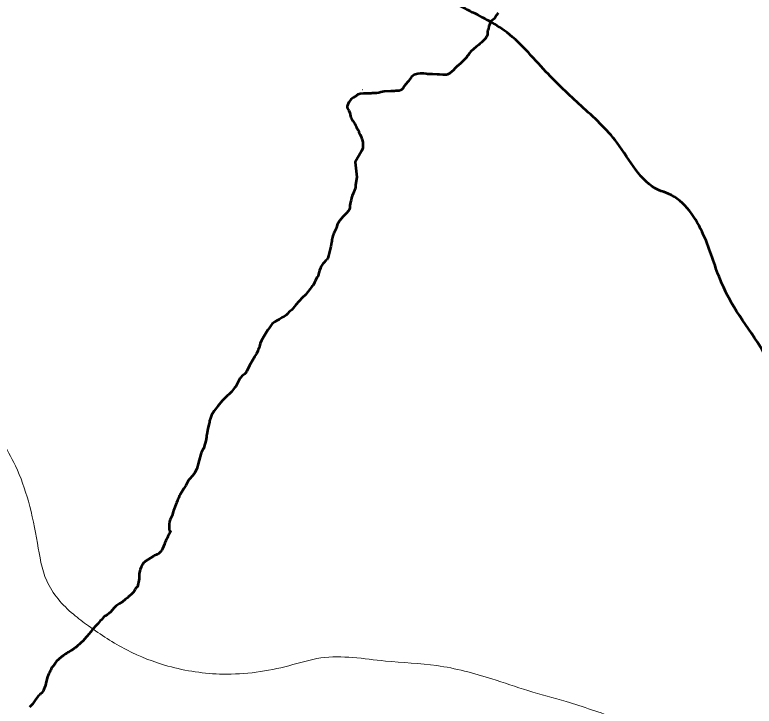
# Model space of a CAD drawing. Extents: x 553962 to 842807, y 8883888 to 9032388.
# Drawn here: x 806259 to 807559, y 9017489 to 9018705 of the extents above; entities that cross this region are included whole.
import ezdxf

# ---------------------------------------------------------------- set-up
doc = ezdxf.new("R2010")
doc.units = 0
doc.header["$LTSCALE"] = 200
doc.layers.add('1', color=7, linetype='Continuous', lineweight=13)

msp = doc.modelspace()

# ---------------------------------------------------------------- linework, layer by layer
at = {"layer": '1', "lineweight": 25}
msp.add_line((806870.3, 9018573.1), (806870.4, 9018573.3), dxfattribs=at)
msp.add_line((806870.3, 9018573.1), (806870.4, 9018573.3), dxfattribs=at)
at = {"layer": '1', "lineweight": 53}
for points in [[(807108.9, 9018707.6), (807106, 9018703.9), (807103.3, 9018698.7), (807102.2, 9018697.9), (807101.8, 9018697.3), (807097.1, 9018693.8), (807094.8, 9018691.3), (807093.8, 9018687), (807092.9, 9018684.5), (807091.8, 9018679.9), (807091, 9018677.5), (807090.4, 9018675.3), (807090.2, 9018670.2), (807089.5, 9018668), (807088.4, 9018665.8), (807086.6, 9018663.2), (807084.8, 9018661.1), (807079.7, 9018655.8), (807076.8, 9018653.5), (807074.9, 9018651.6), (807072.7, 9018650), (807070.6, 9018648.2), (807066.5, 9018644.9), (807064.3, 9018642.8), (807062.2, 9018641.1), (807060.3, 9018639.4), (807058.6, 9018637.2), (807057, 9018634.5), (807055, 9018632.6), (807053.3, 9018629.7), (807051.3, 9018627.3), (807048.9, 9018624.9), (807046.1, 9018622.6), (807044.3, 9018620.3), (807037.9, 9018614.9)], [(807108.9, 9018707.6), (807106, 9018703.9), (807103.3, 9018698.7), (807102.2, 9018697.9), (807101.8, 9018697.3), (807097.1, 9018693.8), (807094.8, 9018691.3), (807093.8, 9018687), (807092.9, 9018684.5), (807091.8, 9018679.9), (807091, 9018677.5), (807090.4, 9018675.3), (807090.2, 9018670.2), (807089.5, 9018668), (807088.4, 9018665.8), (807086.6, 9018663.2), (807084.8, 9018661.1), (807079.7, 9018655.8), (807076.8, 9018653.5), (807074.9, 9018651.6), (807072.7, 9018650), (807070.6, 9018648.2), (807066.5, 9018644.9), (807064.3, 9018642.8), (807062.2, 9018641.1), (807060.3, 9018639.4), (807058.6, 9018637.2), (807057, 9018634.5), (807055, 9018632.6), (807053.3, 9018629.7), (807051.3, 9018627.3), (807048.9, 9018624.9), (807046.1, 9018622.6), (807044.3, 9018620.3), (807037.9, 9018614.9)], [(807037.9, 9018614.9), (807037.8, 9018614.9), (807031.5, 9018609), (807031.7, 9018608.4), (807030.3, 9018607.2), (807023.4, 9018601.3), (807020.2, 9018599.8), (807018.5, 9018599.2), (807018.5, 9018599.2), (807015.4, 9018598.8), (807014.3, 9018599.1), (807012.3, 9018599.1), (807006.2, 9018599.8), (807001.9, 9018599.5), (806993.4, 9018600.2), (806984.8, 9018600.3), (806982.7, 9018600.6)], [(807037.9, 9018614.9), (807037.8, 9018614.9), (807031.5, 9018609), (807031.7, 9018608.4), (807030.3, 9018607.2), (807023.4, 9018601.3), (807020.2, 9018599.8), (807018.5, 9018599.2), (807018.5, 9018599.2), (807015.4, 9018598.8), (807014.3, 9018599.1), (807012.3, 9018599.1), (807006.2, 9018599.8), (807001.9, 9018599.5), (806993.4, 9018600.2), (806984.8, 9018600.3), (806982.7, 9018600.6)], [(806982.7, 9018600.6), (806978.4, 9018601.3), (806976.3, 9018601.2), (806972, 9018601.3), (806967.7, 9018600.8), (806965.4, 9018600.3), (806963.4, 9018599.7), (806961.3, 9018598.8), (806957, 9018595.7), (806955.5, 9018593.9), (806952.7, 9018589.8), (806951.3, 9018588.1), (806949.4, 9018586), (806944.4, 9018579.6), (806941.2, 9018574.3), (806940.6, 9018574.1), (806940.4, 9018573.6), (806940, 9018573.5), (806939.4, 9018572.9), (806938.4, 9018572.6), (806938.1, 9018572.1), (806935.3, 9018571.2), (806933.2, 9018570.8), (806930.9, 9018570.9), (806928.9, 9018570.7), (806926.7, 9018570.2), (806920.4, 9018570.4), (806908.8, 9018569.5), (806903, 9018568.6), (806899.2, 9018567.6), (806895.3, 9018567), (806891.4, 9018567), (806887.6, 9018566.7), (806885.6, 9018566.4), (806883.6, 9018566.5), (806879.9, 9018566.4), (806877.9, 9018566.2), (806874.1, 9018566.3), (806872.4, 9018566.2), (806866.5, 9018565.4), (806864.7, 9018565), (806862.6, 9018564.4), (806861.7, 9018563.7), (806861, 9018563.7), (806860.4, 9018563), (806855, 9018559.2), (806850.3, 9018555.4), (806848.8, 9018553.7), (806846.8, 9018550.9), (806843.8, 9018544), (806843.9, 9018542.2), (806844.5, 9018539.6), (806846.5, 9018536.5), (806848.2, 9018532.2), (806849.6, 9018526.1), (806850.2, 9018524.3), (806851, 9018522.4), (806853.4, 9018518.3), (806856.9, 9018512.8), (806858.3, 9018510.2), (806859.2, 9018508.2), (806860.1, 9018506.5), (806863.1, 9018501.9), (806864, 9018500), (806864.3, 9018498.5), (806866.7, 9018494.1), (806868, 9018490.2), (806869.7, 9018486.5), (806869.9, 9018485.2), (806870.8, 9018482.5), (806871.1, 9018480.7), (806871.1, 9018478.7), (806871.4, 9018474.8), (806871, 9018469.9), (806870.5, 9018468.9), (806869, 9018465), (806857.9, 9018445.2), (806860.7, 9018419.2), (806858.5, 9018405.4), (806858.2, 9018400.3), (806857.6, 9018399.4), (806854.4, 9018390.6), (806852.4, 9018386.5), (806851.2, 9018382.8), (806850.5, 9018378.9), (806849.4, 9018375.1), (806848.3, 9018369.1), (806848.2, 9018365.3), (806847.9, 9018363.3), (806847, 9018361.5), (806845.9, 9018360), (806842.7, 9018355.9), (806840.5, 9018354), (806840.5, 9018354), (806836.4, 9018349.8), (806830, 9018342.2), (806826.2, 9018335), (806825.2, 9018332.6), (806823.7, 9018327.4), (806822.8, 9018325.4), (806820.3, 9018320.8)], [(806982.7, 9018600.6), (806978.4, 9018601.3), (806976.3, 9018601.2), (806972, 9018601.3), (806967.7, 9018600.8), (806965.4, 9018600.3), (806963.4, 9018599.7), (806961.3, 9018598.8), (806957, 9018595.7), (806955.5, 9018593.9), (806952.7, 9018589.8), (806951.3, 9018588.1), (806949.4, 9018586), (806944.4, 9018579.6), (806941.2, 9018574.3), (806940.6, 9018574.1), (806940.4, 9018573.6), (806940, 9018573.5), (806939.4, 9018572.9), (806938.4, 9018572.6), (806938.1, 9018572.1), (806935.3, 9018571.2), (806933.2, 9018570.8), (806930.9, 9018570.9), (806928.9, 9018570.7), (806926.7, 9018570.2), (806920.4, 9018570.4), (806908.8, 9018569.5), (806903, 9018568.6), (806899.2, 9018567.6), (806895.3, 9018567), (806891.4, 9018567), (806887.6, 9018566.7), (806885.6, 9018566.4), (806883.6, 9018566.5), (806879.9, 9018566.4), (806877.9, 9018566.2), (806874.1, 9018566.3), (806872.4, 9018566.2), (806866.5, 9018565.4), (806864.7, 9018565), (806862.6, 9018564.4), (806861.7, 9018563.7), (806861, 9018563.7), (806860.4, 9018563), (806855, 9018559.2), (806850.3, 9018555.4), (806848.8, 9018553.7), (806846.8, 9018550.9), (806843.8, 9018544), (806843.9, 9018542.2), (806844.5, 9018539.6), (806846.5, 9018536.5), (806848.2, 9018532.2), (806849.6, 9018526.1), (806850.2, 9018524.3), (806851, 9018522.4), (806853.4, 9018518.3), (806856.9, 9018512.8), (806858.3, 9018510.2), (806859.2, 9018508.2), (806860.1, 9018506.5), (806863.1, 9018501.9), (806864, 9018500), (806864.3, 9018498.5), (806866.7, 9018494.1), (806868, 9018490.2), (806869.7, 9018486.5), (806869.9, 9018485.2), (806870.8, 9018482.5), (806871.1, 9018480.7), (806871.1, 9018478.7), (806871.4, 9018474.8), (806871, 9018469.9), (806870.5, 9018468.9), (806869, 9018465), (806857.9, 9018445.2), (806860.7, 9018419.2), (806858.5, 9018405.4), (806858.2, 9018400.3), (806857.6, 9018399.4), (806854.4, 9018390.6), (806852.4, 9018386.5), (806851.2, 9018382.8), (806850.5, 9018378.9), (806849.4, 9018375.1), (806848.3, 9018369.1), (806848.2, 9018365.3), (806847.9, 9018363.3), (806847, 9018361.5), (806845.9, 9018360), (806842.7, 9018355.9), (806840.5, 9018354), (806840.5, 9018354), (806836.4, 9018349.8), (806830, 9018342.2), (806826.2, 9018335), (806825.2, 9018332.6), (806823.7, 9018327.4), (806822.8, 9018325.4), (806820.3, 9018320.8)], [(806820.3, 9018320.8), (806818.5, 9018315.9), (806817.2, 9018311.3), (806816.8, 9018309), (806816.6, 9018306.7), (806815.9, 9018304.3), (806814.7, 9018297.2), (806814.1, 9018294.9), (806813.7, 9018292.5), (806812.9, 9018290), (806812, 9018285.5), (806811.3, 9018283.2), (806811.1, 9018280.9), (806809.5, 9018276.7), (806808.6, 9018274.6), (806808, 9018273.7), (806806.4, 9018272.5), (806803, 9018269), (806800.8, 9018266.7), (806797.6, 9018261.4), (806796.6, 9018259.2), (806795.2, 9018255.1), (806793.8, 9018250.6), (806793.2, 9018248.2), (806792.4, 9018245.8), (806791.1, 9018243.2), (806787.5, 9018236.5), (806786, 9018234), (806784.1, 9018228.8), (806781.7, 9018226.8), (806780.5, 9018225.3), (806778.7, 9018222.6), (806770.2, 9018212.1), (806765.3, 9018207.7), (806758.5, 9018200.2), (806753.6, 9018194.3), (806746.2, 9018186), (806743.5, 9018183.4), (806741.3, 9018181.7), (806739.4, 9018179.4), (806737.6, 9018177.4), (806736.8, 9018177), (806736.2, 9018176.2), (806732.1, 9018173.4), (806729.5, 9018172.2), (806724.3, 9018168.9), (806721.8, 9018167.5), (806719.2, 9018166.4), (806716.6, 9018164.8), (806712.1, 9018161.1), (806710.2, 9018158.8), (806706.4, 9018153.3), (806704.3, 9018150.8), (806699.2, 9018141.5), (806693.1, 9018131.6), (806690.6, 9018126.5), (806689.4, 9018121.3), (806688.7, 9018119), (806687.5, 9018116.2), (806686.8, 9018113.6), (806684.3, 9018108.4), (806680.9, 9018103.4), (806679.5, 9018100.8), (806677.6, 9018098.1), (806673.7, 9018090.6), (806672, 9018087.8), (806667.1, 9018077.8), (806665.5, 9018075.2), (806664.9, 9018074.6), (806664.7, 9018074), (806664.2, 9018073.8), (806663.2, 9018072.7), (806658.6, 9018068.9), (806656.6, 9018067), (806655.3, 9018065.3), (806653.7, 9018062.7), (806651.2, 9018057.9), (806649.2, 9018053.2), (806647.8, 9018051), (806645.7, 9018048.8), (806642.2, 9018043.7), (806640.2, 9018041.3), (806635.4, 9018037), (806633.2, 9018035.2), (806623.9, 9018025.6), (806616.3, 9018016.1), (806610, 9018007.9), (806605.1, 9018000.2), (806603.2, 9017995.3), (806601.6, 9017990.5), (806601.4, 9017988.1), (806601, 9017985.8), (806598.8, 9017976.9), (806597.3, 9017969.3), (806597.3, 9017969.3), (806597.1, 9017966.9), (806596.5, 9017964.5), (806596.4, 9017962), (806595.2, 9017955.3), (806592.1, 9017945.1), (806592.1, 9017945)], [(806820.3, 9018320.8), (806818.5, 9018315.9), (806817.2, 9018311.3), (806816.8, 9018309), (806816.6, 9018306.7), (806815.9, 9018304.3), (806814.7, 9018297.2), (806814.1, 9018294.9), (806813.7, 9018292.5), (806812.9, 9018290), (806812, 9018285.5), (806811.3, 9018283.2), (806811.1, 9018280.9), (806809.5, 9018276.7), (806808.6, 9018274.6), (806808, 9018273.7), (806806.4, 9018272.5), (806803, 9018269), (806800.8, 9018266.7), (806797.6, 9018261.4), (806796.6, 9018259.2), (806795.2, 9018255.1), (806793.8, 9018250.6), (806793.2, 9018248.2), (806792.4, 9018245.8), (806791.1, 9018243.2), (806787.5, 9018236.5), (806786, 9018234), (806784.1, 9018228.8), (806781.7, 9018226.8), (806780.5, 9018225.3), (806778.7, 9018222.6), (806770.2, 9018212.1), (806765.3, 9018207.7), (806758.5, 9018200.2), (806753.6, 9018194.3), (806746.2, 9018186), (806743.5, 9018183.4), (806741.3, 9018181.7), (806739.4, 9018179.4), (806737.6, 9018177.4), (806736.8, 9018177), (806736.2, 9018176.2), (806732.1, 9018173.4), (806729.5, 9018172.2), (806724.3, 9018168.9), (806721.8, 9018167.5), (806719.2, 9018166.4), (806716.6, 9018164.8), (806712.1, 9018161.1), (806710.2, 9018158.8), (806706.4, 9018153.3), (806704.3, 9018150.8), (806699.2, 9018141.5), (806693.1, 9018131.6), (806690.6, 9018126.5), (806689.4, 9018121.3), (806688.7, 9018119), (806687.5, 9018116.2), (806686.8, 9018113.6), (806684.3, 9018108.4), (806680.9, 9018103.4), (806679.5, 9018100.8), (806677.6, 9018098.1), (806673.7, 9018090.6), (806672, 9018087.8), (806667.1, 9018077.8), (806665.5, 9018075.2), (806664.9, 9018074.6), (806664.7, 9018074), (806664.2, 9018073.8), (806663.2, 9018072.7), (806658.6, 9018068.9), (806656.6, 9018067), (806655.3, 9018065.3), (806653.7, 9018062.7), (806651.2, 9018057.9), (806649.2, 9018053.2), (806647.8, 9018051), (806645.7, 9018048.8), (806642.2, 9018043.7), (806640.2, 9018041.3), (806635.4, 9018037), (806633.2, 9018035.2), (806623.9, 9018025.6), (806616.3, 9018016.1), (806610, 9018007.9), (806605.1, 9018000.2), (806603.2, 9017995.3), (806601.6, 9017990.5), (806601.4, 9017988.1), (806601, 9017985.8), (806598.8, 9017976.9), (806597.3, 9017969.3), (806597.3, 9017969.3), (806597.1, 9017966.9), (806596.5, 9017964.5), (806596.4, 9017962), (806595.2, 9017955.3), (806592.1, 9017945.1), (806592.1, 9017945)], [(806592.1, 9017945), (806591.1, 9017941.3), (806590.9, 9017941.1), (806590.4, 9017941.1), (806590.2, 9017940.9), (806590, 9017940.1), (806589.2, 9017938.8), (806587.1, 9017934), (806586.3, 9017931.8), (806583.5, 9017921.1), (806581.6, 9017914.8), (806581.3, 9017912.5), (806580.8, 9017910.4), (806579.5, 9017906.1), (806576.1, 9017899.7), (806574.7, 9017897.5), (806571.2, 9017893.2), (806567.1, 9017888.8), (806565, 9017886.2), (806563.4, 9017883.7), (806560.1, 9017877), (806556.8, 9017871.6), (806554.7, 9017868.4), (806553.1, 9017865.6), (806549.9, 9017861.1), (806548.5, 9017858.4), (806548.4, 9017857.3), (806547.2, 9017854.4), (806546.1, 9017852.5), (806545.4, 9017850.2), (806543.8, 9017846.5), (806538.5, 9017832.8), (806537.9, 9017830.3), (806536, 9017824.1), (806534.7, 9017821.6), (806532.8, 9017817.2), (806531.6, 9017813.5), (806531, 9017808.8), (806530.7, 9017800.7), (806531, 9017798.3), (806533, 9017795.7), (806533, 9017795.3), (806528.6, 9017787.2), (806528, 9017785.2), (806527.5, 9017784.9), (806527.3, 9017784.3), (806526.1, 9017782.2), (806525.1, 9017780.3), (806524.3, 9017778), (806523.2, 9017775.8), (806522.4, 9017773.8), (806521, 9017769.3), (806518.8, 9017765.1), (806517.8, 9017763), (806516.4, 9017760.8), (806514.6, 9017758.9), (806512, 9017756.6), (806510.2, 9017755.5), (806508.6, 9017755.2), (806508.3, 9017754.9), (806506.6, 9017754.3), (806505.3, 9017753.5), (806503, 9017752.5), (806489.4, 9017743.8), (806487.4, 9017742.1), (806485.9, 9017740.5), (806484.5, 9017738.3), (806481.8, 9017733.2), (806480, 9017729.1), (806479.1, 9017726.5), (806478.2, 9017721.6), (806477.8, 9017715), (806477.8, 9017712.5), (806475.2, 9017698.7), (806474.4, 9017698.4), (806474.2, 9017697.7), (806473.6, 9017697.2), (806472.5, 9017696), (806471.2, 9017694.1), (806469.2, 9017690.8), (806468.1, 9017689.2), (806467.6, 9017688.8), (806465.2, 9017686.3), (806460, 9017681.7), (806458.5, 9017680.7), (806457.3, 9017679.4), (806453.6, 9017676.4), (806448.7, 9017672.1), (806446.1, 9017670.2), (806443.2, 9017668.5), (806441.3, 9017667.7), (806439.6, 9017666.6), (806437.2, 9017664.6), (806433.5, 9017661.1), (806428, 9017654.8), (806424.9, 9017651.7), (806424.9, 9017651.7), (806421.9, 9017649.6), (806420.5, 9017648.4), (806419.1, 9017647.8), (806417.6, 9017646.8)], [(806592.1, 9017945), (806591.1, 9017941.3), (806590.9, 9017941.1), (806590.4, 9017941.1), (806590.2, 9017940.9), (806590, 9017940.1), (806589.2, 9017938.8), (806587.1, 9017934), (806586.3, 9017931.8), (806583.5, 9017921.1), (806581.6, 9017914.8), (806581.3, 9017912.5), (806580.8, 9017910.4), (806579.5, 9017906.1), (806576.1, 9017899.7), (806574.7, 9017897.5), (806571.2, 9017893.2), (806567.1, 9017888.8), (806565, 9017886.2), (806563.4, 9017883.7), (806560.1, 9017877), (806556.8, 9017871.6), (806554.7, 9017868.4), (806553.1, 9017865.6), (806549.9, 9017861.1), (806548.5, 9017858.4), (806548.4, 9017857.3), (806547.2, 9017854.4), (806546.1, 9017852.5), (806545.4, 9017850.2), (806543.8, 9017846.5), (806538.5, 9017832.8), (806537.9, 9017830.3), (806536, 9017824.1), (806534.7, 9017821.6), (806532.8, 9017817.2), (806531.6, 9017813.5), (806531, 9017808.8), (806530.7, 9017800.7), (806531, 9017798.3), (806533, 9017795.7), (806533, 9017795.3), (806528.6, 9017787.2), (806528, 9017785.2), (806527.5, 9017784.9), (806527.3, 9017784.3), (806526.1, 9017782.2), (806525.1, 9017780.3), (806524.3, 9017778), (806523.2, 9017775.8), (806522.4, 9017773.8), (806521, 9017769.3), (806518.8, 9017765.1), (806517.8, 9017763), (806516.4, 9017760.8), (806514.6, 9017758.9), (806512, 9017756.6), (806510.2, 9017755.5), (806508.6, 9017755.2), (806508.3, 9017754.9), (806506.6, 9017754.3), (806505.3, 9017753.5), (806503, 9017752.5), (806489.4, 9017743.8), (806487.4, 9017742.1), (806485.9, 9017740.5), (806484.5, 9017738.3), (806481.8, 9017733.2), (806480, 9017729.1), (806479.1, 9017726.5), (806478.2, 9017721.6), (806477.8, 9017715), (806477.8, 9017712.5), (806475.2, 9017698.7), (806474.4, 9017698.4), (806474.2, 9017697.7), (806473.6, 9017697.2), (806472.5, 9017696), (806471.2, 9017694.1), (806469.2, 9017690.8), (806468.1, 9017689.2), (806467.6, 9017688.8), (806465.2, 9017686.3), (806460, 9017681.7), (806458.5, 9017680.7), (806457.3, 9017679.4), (806453.6, 9017676.4), (806448.7, 9017672.1), (806446.1, 9017670.2), (806443.2, 9017668.5), (806441.3, 9017667.7), (806439.6, 9017666.6), (806437.2, 9017664.6), (806433.5, 9017661.1), (806428, 9017654.8), (806424.9, 9017651.7), (806424.9, 9017651.7), (806421.9, 9017649.6), (806420.5, 9017648.4), (806419.1, 9017647.8), (806417.6, 9017646.8)], [(806417.6, 9017646.8), (806416.1, 9017645.5), (806411.7, 9017640.7), (806409.6, 9017638.6), (806406, 9017634.1), (806402.9, 9017631.3), (806395.5, 9017622.8), (806393.3, 9017619.7), (806392, 9017618.3), (806389.7, 9017615.4), (806386.5, 9017611.6), (806385.1, 9017610.2), (806379.4, 9017603.4), (806376.3, 9017600.6), (806374.1, 9017598.7), (806372.7, 9017597.4), (806371.1, 9017596.1), (806369, 9017594), (806367.3, 9017592.6), (806365.9, 9017591.6), (806364.7, 9017590.6), (806363.3, 9017589.8), (806358.7, 9017586.4), (806354.2, 9017583.9), (806352.6, 9017582.8), (806350.9, 9017582), (806348, 9017580), (806345.2, 9017577.8), (806342.2, 9017576), (806336.4, 9017571), (806332.9, 9017567.6), (806330.6, 9017564.4), (806329.1, 9017562.1), (806326.1, 9017558.5), (806324.8, 9017556.6), (806323.6, 9017554.5), (806322.8, 9017552.8), (806321.7, 9017551.1), (806320.2, 9017547.8), (806319.6, 9017545.9), (806317.2, 9017540.1), (806315, 9017534), (806314.2, 9017528.8), (806313.2, 9017525.5), (806312.8, 9017523.6), (806310.2, 9017516.8), (806309.4, 9017515.1), (806308.7, 9017514.2), (806306.8, 9017512.3), (806306.2, 9017511.5), (806304.3, 9017509.7), (806303.6, 9017508.7), (806300.7, 9017506.2), (806298.2, 9017503.2), (806295.4, 9017499.4), (806293, 9017495.6), (806290.6, 9017492.4), (806287.6, 9017489.3), (806285.2, 9017487.1)], [(806417.6, 9017646.8), (806416.1, 9017645.5), (806411.7, 9017640.7), (806409.6, 9017638.6), (806406, 9017634.1), (806402.9, 9017631.3), (806395.5, 9017622.8), (806393.3, 9017619.7), (806392, 9017618.3), (806389.7, 9017615.4), (806386.5, 9017611.6), (806385.1, 9017610.2), (806379.4, 9017603.4), (806376.3, 9017600.6), (806374.1, 9017598.7), (806372.7, 9017597.4), (806371.1, 9017596.1), (806369, 9017594), (806367.3, 9017592.6), (806365.9, 9017591.6), (806364.7, 9017590.6), (806363.3, 9017589.8), (806358.7, 9017586.4), (806354.2, 9017583.9), (806352.6, 9017582.8), (806350.9, 9017582), (806348, 9017580), (806345.2, 9017577.8), (806342.2, 9017576), (806336.4, 9017571), (806332.9, 9017567.6), (806330.6, 9017564.4), (806329.1, 9017562.1), (806326.1, 9017558.5), (806324.8, 9017556.6), (806323.6, 9017554.5), (806322.8, 9017552.8), (806321.7, 9017551.1), (806320.2, 9017547.8), (806319.6, 9017545.9), (806317.2, 9017540.1), (806315, 9017534), (806314.2, 9017528.8), (806313.2, 9017525.5), (806312.8, 9017523.6), (806310.2, 9017516.8), (806309.4, 9017515.1), (806308.7, 9017514.2), (806306.8, 9017512.3), (806306.2, 9017511.5), (806304.3, 9017509.7), (806303.6, 9017508.7), (806300.7, 9017506.2), (806298.2, 9017503.2), (806295.4, 9017499.4), (806293, 9017495.6), (806290.6, 9017492.4), (806287.6, 9017489.3), (806285.2, 9017487.1)]]:
    msp.add_lwpolyline(points, dxfattribs=at)
msp.add_spline([(808976.2, 9017322.9), (808973.7, 9017326.7), (808914.3, 9017402), (808871.2, 9017445.4), (808807.9, 9017504.2), (808697.4, 9017553), (808608.4, 9017582.6), (808541, 9017601.9), (808477.4, 9017622.5), (808380.8, 9017645.8), (808290.4, 9017653.8), (808177.1, 9017659.4), (808121, 9017645.6), (808005, 9017630.8), (807908.3, 9017645.2), (807835.9, 9017673.5), (807768.6, 9017715.7), (807742, 9017736.2), (807695.2, 9017794.9), (807679, 9017861.1), (807662.9, 9017934.9), (807640.3, 9017997.3), (807589.9, 9018085.3), (807569.7, 9018121), (807528.1, 9018183.4), (807499.1, 9018239.5), (807470.2, 9018317.2), (807408.2, 9018389.9), (807391.7, 9018396.4), (807318.3, 9018479.3), (807255, 9018544.5), (807193, 9018604.5), (807119.5, 9018677.3), (807051, 9018715.7), (806957, 9018770.8)], degree=3, dxfattribs=at)
at = {"layer": '1'}
for points in [[(806957, 9018770.8), (807051, 9018715.7), (807119.5, 9018677.3), (807193, 9018604.5), (807255, 9018544.5), (807318.3, 9018479.3), (807391.7, 9018396.4), (807408.2, 9018389.9), (807470.2, 9018317.2), (807499.1, 9018239.5), (807528.1, 9018183.4), (807569.7, 9018121), (807589.9, 9018085.3), (807640.3, 9017997.3), (807662.9, 9017934.9), (807679, 9017861.1), (807695.2, 9017794.9), (807742, 9017736.2), (807768.6, 9017715.7), (807835.9, 9017673.5), (807908.3, 9017645.2), (808005, 9017630.8), (808121, 9017645.6), (808177.1, 9017659.4), (808290.4, 9017653.8), (808380.8, 9017645.8), (808477.4, 9017622.5), (808541, 9017601.9), (808608.4, 9017582.6), (808697.4, 9017553), (808807.9, 9017504.2), (808871.2, 9017445.4), (808914.3, 9017402), (808973.7, 9017326.7), (808976.2, 9017322.9)], [(805577.4, 9018684.9), (805671.3, 9018629.8), (805739.9, 9018591.4), (805813.3, 9018518.6), (805875.4, 9018458.6), (805938.7, 9018393.5), (806012.1, 9018310.5), (806028.6, 9018304.1), (806090.6, 9018231.3), (806119.5, 9018153.6), (806148.4, 9018097.6), (806190.1, 9018035.1), (806210.3, 9017999.4), (806260.7, 9017911.4), (806283.3, 9017849), (806299.4, 9017775.2), (806315.6, 9017709), (806362.4, 9017650.3), (806389, 9017629.9), (806456.2, 9017587.6), (806528.7, 9017559.3), (806625.4, 9017545), (806741.4, 9017559.8), (806797.5, 9017573.5), (806910.8, 9017568), (807001.2, 9017560), (807097.8, 9017536.7), (807161.4, 9017516.1), (807228.8, 9017496.7), (807317.7, 9017467.1), (807428.3, 9017418.3), (807491.6, 9017359.6), (807534.7, 9017316.1), (807594.1, 9017240.9), (807596.5, 9017237.1)]]:
    msp.add_spline(points, degree=3, dxfattribs=at)

doc.saveas('drawing.dxf')
